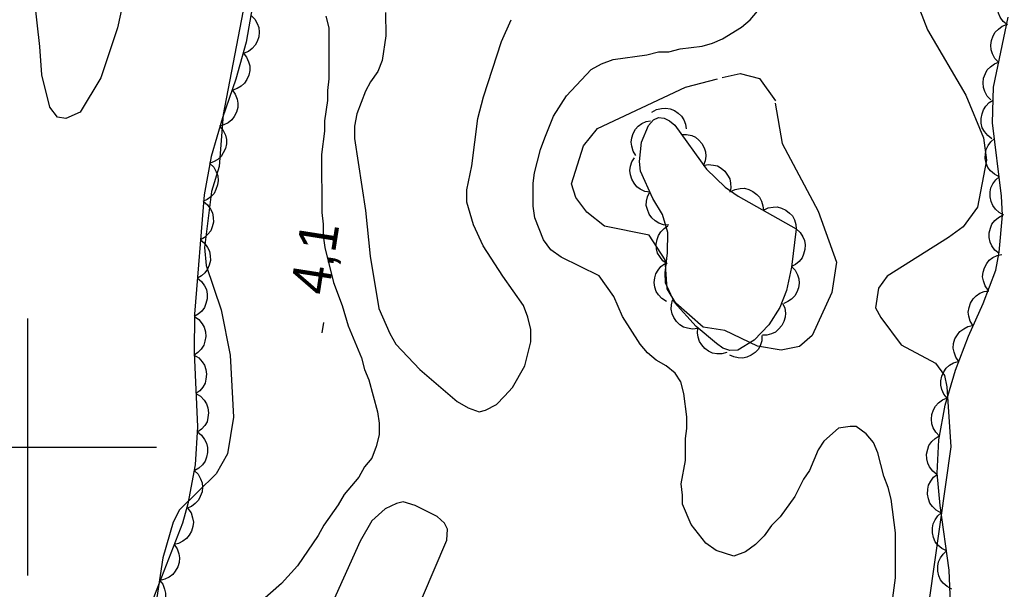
# Model space of a CAD drawing. Extents: x 282461 to 284471, y 5554090 to 5557646.
# Drawn here: x 283799.4 to 283876.5, y 5555988.9 to 5556033.3 of the extents above; entities that cross this region are included whole.
import ezdxf

# ---------------------------------------------------------------- set-up
doc = ezdxf.new("R2010")
doc.units = 0
for name, color, linetype in [('Niveau 1', 7, 'Continuous'), ('Niveau 2', 7, 'Continuous'), ('Niveau 3', 7, 'Continuous'), ('Niveau 4', 7, 'Continuous'), ('Niveau 44', 7, 'Continuous'), ('Niveau 61', 7, 'Continuous'), ('Niveau 7', 7, 'Continuous')]:
    doc.layers.add(name, color=color, linetype=linetype)

msp = doc.modelspace()

# ---------------------------------------------------------------- linework, layer by layer
at = {"layer": 'Niveau 1'}
for points in [[(283816.86, 5556034.54), (283815.19, 5556025.89), (283814.89, 5556021.84), (283814.28, 5556019.9), (283813.74, 5556015.52), (283813.88, 5556014.13), (283815.03, 5556010.68), (283815.73, 5556007.16), (283815.99, 5556002.32), (283815.53, 5555999.47), (283814.64, 5555997.92), (283811.8, 5555995.12), (283811.3, 5555994.15), (283810.49, 5555991.38), (283809.53, 5555985.02)], [(283869.4, 5556034.1), (283870.02, 5556032.47), (283873.01, 5556027.38), (283874.38, 5556024.08), (283874.61, 5556022.34), (283873.9, 5556018.68), (283872.8, 5556017.15), (283871.64, 5556016.3), (283866.87, 5556013.29), (283866.21, 5556012.36), (283865.98, 5556010.84), (283866.38, 5556010.09), (283867.96, 5556007.95), (283870.63, 5556006.52), (283871.34, 5556005.56), (283871.53, 5556004.68), (283871.84, 5556000.01), (283870.15, 5555988.1)], [(283854.03, 5556028.77), (283855.44, 5556029.08), (283856.93, 5556028.69), (283858.18, 5556026.94)], [(283858.15, 5556026.78), (283858.71, 5556023.62), (283861.51, 5556018.36), (283862.92, 5556014.39), (283862.57, 5556012.04), (283861.05, 5556008.69), (283860.06, 5556007.82), (283858.63, 5556007.54), (283856.78, 5556007.85), (283854.23, 5556009.07), (283852.55, 5556009.34), (283850.44, 5556011.2), (283849.74, 5556012.31), (283849.59, 5556014.56), (283848.36, 5556016.48), (283844.88, 5556017.2), (283843.49, 5556018.28), (283842.65, 5556019.43), (283842.3, 5556020.49), (283843.25, 5556023.44), (283844.33, 5556024.81), (283851.17, 5556028.01), (283853.68, 5556028.67)]]:
    msp.add_lwpolyline(points, dxfattribs=at)
at = {"layer": 'Niveau 2'}
msp.add_lwpolyline([(283808.78, 5556040.95), (283806.98, 5556032.64), (283805.68, 5556028.75), (283804.08, 5556026.08), (283802.96, 5556025.58), (283802.31, 5556025.69), (283801.71, 5556026.45), (283801.08, 5556028.97), (283800.92, 5556031.19), (283800.27, 5556036.96)], dxfattribs=at)
at = {"layer": 'Niveau 3'}
msp.add_line((283822.9, 5556008.9), (283823.02, 5556009.69), dxfattribs=at)
at = {"layer": 'Niveau 4'}
for points in [[(283827.84, 5556033.82), (283827.85, 5556032.01), (283827.57, 5556030.08), (283827.23, 5556029.23), (283826.66, 5556028.44), (283826.27, 5556027.7), (283825.59, 5556025.95), (283825.42, 5556024.98), (283825.42, 5556024.02), (283826.28, 5556018.42), (283826.63, 5556014.85), (283827.32, 5556010.78), (283828.17, 5556008.85), (283828.63, 5556008.01), (283830.51, 5556006.03), (283833.41, 5556003.54), (283834.26, 5556003.04), (283835.11, 5556002.75), (283835.62, 5556002.87), (283836.47, 5556003.32), (283837.1, 5556003.95), (283837.72, 5556004.63), (283838.68, 5556006.33), (283839.13, 5556008.2), (283839.13, 5556009.16), (283838.9, 5556010.12), (283838.56, 5556011.03), (283836.96, 5556013.29), (283835.43, 5556015.66), (283834.69, 5556017.3), (283834.17, 5556019.06), (283834.17, 5556020.02), (283834.56, 5556021.89), (283835.01, 5556025.57), (283835.46, 5556027.27), (283836.87, 5556031.57), (283837.61, 5556033.27)], [(283830.72, 5555988.31), (283832.61, 5555992.74), (283832.66, 5555993.61), (283832.43, 5555994.07), (283831.84, 5555994.59), (283830.14, 5555995.44), (283829.21, 5555995.73), (283828.68, 5555995.61), (283827.81, 5555995.19), (283826.77, 5555994.25), (283825.85, 5555992.68), (283823.27, 5555986.91)]]:
    msp.add_lwpolyline(points, dxfattribs=at)
at = {"layer": 'Niveau 44'}
for points in [[(283876.24, 5556032.88), (283875.91, 5556033.14), (283875.68, 5556033.47), (283875.53, 5556033.77), (283875.46, 5556034.11), (283875.45, 5556034.48), (283875.55, 5556034.85), (283875.66, 5556035.16), (283875.87, 5556035.44), (283876.14, 5556035.69), (283876.45, 5556035.87)], [(283817.48, 5556034.36), (283816.99, 5556031.53), (283816.18, 5556028.64), (283815.14, 5556025.63), (283814.26, 5556022.61), (283813.71, 5556019.64), (283812.96, 5556010.35), (283812.93, 5556007.36), (283813.21, 5556001.58), (283813.03, 5555998.6), (283812.46, 5555995.58), (283812.02, 5555994.08), (283809.86, 5555988.47), (283808.92, 5555985.54), (283808.19, 5555982.46), (283807.8, 5555979.2), (283807.67, 5555976.07), (283807.46, 5555969.78), (283807.33, 5555959.98), (283807.21, 5555956.78), (283806.84, 5555953.58), (283806.28, 5555950.3), (283805.86, 5555947), (283804.7, 5555930.8)], [(283817.35, 5556033.61), (283817.65, 5556033.32), (283817.85, 5556032.97), (283817.97, 5556032.66), (283818, 5556032.31), (283817.97, 5556031.94), (283817.84, 5556031.58), (283817.7, 5556031.29), (283817.46, 5556031.03), (283817.17, 5556030.8), (283816.84, 5556030.66)], [(283871.81, 5555987.88), (283871.71, 5555990.41), (283871, 5555995.44), (283870.76, 5555997.96), (283870.9, 5556000.55), (283871.4, 5556003.26), (283872.19, 5556005.97), (283873.2, 5556008.64), (283874.34, 5556011.18), (283875.32, 5556013.76), (283875.59, 5556015.17), (283875.84, 5556018.04), (283875.78, 5556019.52), (283875.07, 5556025.24), (283875.15, 5556028.01), (283876.28, 5556033.46)], [(283875.55, 5556029.96), (283875.26, 5556030.26), (283875.08, 5556030.62), (283874.97, 5556030.93), (283874.95, 5556031.28), (283874.99, 5556031.65), (283875.13, 5556032), (283875.28, 5556032.29), (283875.53, 5556032.54), (283875.83, 5556032.76), (283876.16, 5556032.89)], [(283816.75, 5556030.68), (283817.02, 5556030.36), (283817.18, 5556029.99), (283817.27, 5556029.67), (283817.27, 5556029.32), (283817.2, 5556028.95), (283817.03, 5556028.61), (283816.86, 5556028.33), (283816.6, 5556028.1), (283816.28, 5556027.9), (283815.94, 5556027.79)], [(283874.94, 5556027.02), (283874.65, 5556027.32), (283874.47, 5556027.68), (283874.36, 5556027.99), (283874.34, 5556028.34), (283874.38, 5556028.71), (283874.52, 5556029.07), (283874.67, 5556029.36), (283874.92, 5556029.61), (283875.22, 5556029.82), (283875.55, 5556029.96)], [(283815.89, 5556027.81), (283816.14, 5556027.47), (283816.28, 5556027.09), (283816.35, 5556026.77), (283816.33, 5556026.42), (283816.24, 5556026.06), (283816.05, 5556025.72), (283815.87, 5556025.46), (283815.59, 5556025.24), (283815.26, 5556025.07), (283814.91, 5556024.97)], [(283875.03, 5556024), (283874.7, 5556024.25), (283874.45, 5556024.57), (283874.28, 5556024.86), (283874.2, 5556025.2), (283874.18, 5556025.57), (283874.26, 5556025.94), (283874.36, 5556026.25), (283874.56, 5556026.54), (283874.82, 5556026.81), (283875.12, 5556027)], [(283848.57, 5556026.07), (283848.93, 5556026.27), (283849.32, 5556026.36), (283849.64, 5556026.39), (283849.98, 5556026.32), (283850.32, 5556026.19), (283850.62, 5556025.98), (283850.86, 5556025.76), (283851.04, 5556025.47), (283851.17, 5556025.13), (283851.22, 5556024.78)], [(283847.32, 5556022.69), (283847.1, 5556023.03), (283846.99, 5556023.41), (283846.94, 5556023.73), (283846.99, 5556024.08), (283847.1, 5556024.42), (283847.3, 5556024.74), (283847.5, 5556024.99), (283847.78, 5556025.18), (283848.12, 5556025.33), (283848.46, 5556025.4)], [(283859.8, 5556016.98), (283859.42, 5556013.99), (283859.03, 5556012.18), (283858.52, 5556010.85), (283857.67, 5556009.5), (283856.53, 5556008.31), (283855.24, 5556007.53), (283854.64, 5556007.51), (283854.08, 5556007.7), (283853.58, 5556008.05), (283852, 5556009.38), (283850.32, 5556011.25), (283849.63, 5556012.78), (283849.59, 5556013.55), (283849.77, 5556015.13), (283849.8, 5556016.7), (283849.4, 5556018.09), (283848.65, 5556019.35), (283847.67, 5556021.48), (283847.59, 5556022.22), (283847.76, 5556023.73), (283848.31, 5556025.04), (283848.69, 5556025.47), (283849.09, 5556025.65), (283849.53, 5556025.6), (283849.94, 5556025.4), (283850.34, 5556025.05), (283852.82, 5556021.64), (283854.26, 5556020.22), (283855.28, 5556019.54), (283859.8, 5556016.98)], [(283814.95, 5556024.96), (283815.21, 5556024.64), (283815.37, 5556024.27), (283815.46, 5556023.95), (283815.45, 5556023.6), (283815.37, 5556023.23), (283815.21, 5556022.89), (283815.04, 5556022.61), (283814.77, 5556022.39), (283814.45, 5556022.2), (283814.11, 5556022.08)], [(283850.86, 5556024.33), (283851.27, 5556024.34), (283851.66, 5556024.24), (283851.96, 5556024.12), (283852.23, 5556023.9), (283852.46, 5556023.63), (283852.63, 5556023.29), (283852.74, 5556022.99), (283852.76, 5556022.64), (283852.71, 5556022.28), (283852.59, 5556021.95)], [(283875.59, 5556021.04), (283875.22, 5556021.23), (283874.93, 5556021.51), (283874.72, 5556021.77), (283874.59, 5556022.09), (283874.51, 5556022.45), (283874.53, 5556022.84), (283874.58, 5556023.16), (283874.74, 5556023.47), (283874.95, 5556023.77), (283875.22, 5556024.01)], [(283814.16, 5556022.07), (283814.46, 5556021.78), (283814.65, 5556021.42), (283814.77, 5556021.11), (283814.8, 5556020.76), (283814.76, 5556020.4), (283814.63, 5556020.04), (283814.49, 5556019.74), (283814.24, 5556019.49), (283813.94, 5556019.27), (283813.61, 5556019.12)], [(283848.43, 5556019.84), (283848.02, 5556019.9), (283847.66, 5556020.08), (283847.4, 5556020.26), (283847.18, 5556020.53), (283847, 5556020.84), (283846.9, 5556021.2), (283846.85, 5556021.52), (283846.9, 5556021.86), (283847.01, 5556022.21), (283847.2, 5556022.51)], [(283852.55, 5556021.91), (283852.95, 5556021.99), (283853.35, 5556021.95), (283853.66, 5556021.88), (283853.96, 5556021.71), (283854.24, 5556021.47), (283854.46, 5556021.17), (283854.62, 5556020.89), (283854.69, 5556020.55), (283854.71, 5556020.19), (283854.64, 5556019.84)], [(283875.96, 5556018.06), (283875.59, 5556018.25), (283875.3, 5556018.53), (283875.09, 5556018.79), (283874.96, 5556019.12), (283874.88, 5556019.48), (283874.9, 5556019.86), (283874.95, 5556020.18), (283875.1, 5556020.5), (283875.32, 5556020.8), (283875.59, 5556021.04)], [(283849.88, 5556017.28), (283849.47, 5556017.31), (283849.1, 5556017.44), (283848.81, 5556017.6), (283848.56, 5556017.84), (283848.35, 5556018.13), (283848.22, 5556018.48), (283848.13, 5556018.79), (283848.15, 5556019.14), (283848.23, 5556019.49), (283848.38, 5556019.81)], [(283854.68, 5556019.88), (283855.05, 5556020.06), (283855.44, 5556020.13), (283855.76, 5556020.14), (283856.1, 5556020.05), (283856.43, 5556019.9), (283856.72, 5556019.66), (283856.94, 5556019.44), (283857.1, 5556019.13), (283857.21, 5556018.78), (283857.24, 5556018.43)], [(283813.67, 5556019.12), (283813.99, 5556018.86), (283814.22, 5556018.52), (283814.37, 5556018.23), (283814.43, 5556017.88), (283814.44, 5556017.51), (283814.34, 5556017.14), (283814.23, 5556016.84), (283814.01, 5556016.56), (283813.74, 5556016.31), (283813.43, 5556016.13)], [(283857.24, 5556018.43), (283857.61, 5556018.61), (283858, 5556018.68), (283858.32, 5556018.69), (283858.66, 5556018.6), (283858.99, 5556018.45), (283859.28, 5556018.21), (283859.5, 5556017.99), (283859.66, 5556017.68), (283859.77, 5556017.33), (283859.8, 5556016.98)], [(283875.58, 5556015.06), (283875.26, 5556015.33), (283875.03, 5556015.66), (283874.88, 5556015.96), (283874.82, 5556016.3), (283874.82, 5556016.67), (283874.92, 5556017.04), (283875.03, 5556017.35), (283875.25, 5556017.63), (283875.53, 5556017.87), (283875.84, 5556018.05)], [(283849.75, 5556014.26), (283849.42, 5556014.5), (283849.17, 5556014.82), (283849.01, 5556015.09), (283848.93, 5556015.43), (283848.9, 5556015.79), (283848.97, 5556016.16), (283849.07, 5556016.47), (283849.26, 5556016.75), (283849.51, 5556017.01), (283849.81, 5556017.21)], [(283859.8, 5556016.98), (283860.11, 5556016.71), (283860.32, 5556016.37), (283860.45, 5556016.07), (283860.5, 5556015.73), (283860.48, 5556015.37), (283860.37, 5556015.01), (283860.25, 5556014.72), (283860.02, 5556014.45), (283859.74, 5556014.22), (283859.43, 5556014.06)], [(283813.43, 5556016.13), (283813.75, 5556015.87), (283813.98, 5556015.53), (283814.13, 5556015.24), (283814.19, 5556014.89), (283814.2, 5556014.52), (283814.1, 5556014.15), (283813.99, 5556013.85), (283813.77, 5556013.57), (283813.5, 5556013.32), (283813.19, 5556013.14)], [(283874.73, 5556012.2), (283874.49, 5556012.54), (283874.36, 5556012.93), (283874.3, 5556013.25), (283874.34, 5556013.6), (283874.44, 5556013.95), (283874.63, 5556014.29), (283874.82, 5556014.55), (283875.11, 5556014.75), (283875.44, 5556014.92), (283875.79, 5556015)], [(283849.71, 5556011.34), (283849.35, 5556011.55), (283849.09, 5556011.84), (283848.9, 5556012.11), (283848.8, 5556012.44), (283848.75, 5556012.8), (283848.79, 5556013.17), (283848.86, 5556013.48), (283849.04, 5556013.78), (283849.27, 5556014.06), (283849.55, 5556014.27)], [(283859.44, 5556014.06), (283859.72, 5556013.76), (283859.9, 5556013.41), (283860.01, 5556013.1), (283860.02, 5556012.76), (283859.98, 5556012.4), (283859.84, 5556012.05), (283859.69, 5556011.77), (283859.44, 5556011.52), (283859.14, 5556011.32), (283858.82, 5556011.18)], [(283813.19, 5556013.14), (283813.51, 5556012.88), (283813.74, 5556012.55), (283813.89, 5556012.25), (283813.95, 5556011.91), (283813.95, 5556011.54), (283813.86, 5556011.17), (283813.75, 5556010.86), (283813.53, 5556010.58), (283813.26, 5556010.33), (283812.94, 5556010.15)], [(283873.56, 5556009.44), (283873.34, 5556009.79), (283873.23, 5556010.18), (283873.19, 5556010.51), (283873.25, 5556010.86), (283873.37, 5556011.21), (283873.58, 5556011.53), (283873.79, 5556011.78), (283874.09, 5556011.97), (283874.43, 5556012.11), (283874.79, 5556012.17)], [(283852.13, 5556009.23), (283851.73, 5556009.18), (283851.33, 5556009.24), (283851.02, 5556009.33), (283850.73, 5556009.52), (283850.47, 5556009.77), (283850.27, 5556010.09), (283850.13, 5556010.37), (283850.07, 5556010.72), (283850.08, 5556011.08), (283850.17, 5556011.42)], [(283858.74, 5556011.19), (283858.9, 5556010.82), (283858.95, 5556010.42), (283858.94, 5556010.1), (283858.84, 5556009.77), (283858.67, 5556009.45), (283858.42, 5556009.17), (283858.19, 5556008.95), (283857.87, 5556008.81), (283857.52, 5556008.72), (283857.17, 5556008.7)], [(283812.96, 5556010.15), (283813.3, 5556009.92), (283813.55, 5556009.6), (283813.72, 5556009.32), (283813.81, 5556008.97), (283813.84, 5556008.61), (283813.77, 5556008.23), (283813.68, 5556007.92), (283813.48, 5556007.62), (283813.23, 5556007.36), (283812.93, 5556007.16)], [(283854.4, 5556007.36), (283854.01, 5556007.25), (283853.61, 5556007.25), (283853.29, 5556007.3), (283852.98, 5556007.45), (283852.68, 5556007.66), (283852.44, 5556007.95), (283852.26, 5556008.21), (283852.16, 5556008.54), (283852.11, 5556008.9), (283852.15, 5556009.25)], [(283872.45, 5556006.65), (283872.21, 5556006.99), (283872.08, 5556007.38), (283872.02, 5556007.7), (283872.05, 5556008.05), (283872.15, 5556008.41), (283872.35, 5556008.74), (283872.54, 5556009), (283872.83, 5556009.21), (283873.16, 5556009.37), (283873.51, 5556009.46)], [(283857.13, 5556008.68), (283857.11, 5556008.27), (283856.98, 5556007.89), (283856.83, 5556007.6), (283856.59, 5556007.36), (283856.3, 5556007.14), (283855.95, 5556007), (283855.64, 5556006.92), (283855.29, 5556006.93), (283854.94, 5556007.01), (283854.62, 5556007.15)], [(283812.94, 5556007.16), (283813.3, 5556006.94), (283813.57, 5556006.64), (283813.75, 5556006.36), (283813.86, 5556006.03), (283813.91, 5556005.66), (283813.86, 5556005.28), (283813.79, 5556004.97), (283813.61, 5556004.66), (283813.37, 5556004.38), (283813.08, 5556004.16)], [(283871.55, 5556003.79), (283871.29, 5556004.11), (283871.13, 5556004.49), (283871.04, 5556004.81), (283871.05, 5556005.16), (283871.13, 5556005.52), (283871.29, 5556005.86), (283871.47, 5556006.14), (283871.73, 5556006.37), (283872.05, 5556006.56), (283872.39, 5556006.67)], [(283813.08, 5556004.16), (283813.44, 5556003.95), (283813.71, 5556003.64), (283813.9, 5556003.37), (283814, 5556003.04), (283814.05, 5556002.67), (283814.01, 5556002.29), (283813.94, 5556001.97), (283813.76, 5556001.67), (283813.52, 5556001.39), (283813.23, 5556001.17)], [(283870.96, 5556000.85), (283870.66, 5556001.15), (283870.46, 5556001.5), (283870.35, 5556001.81), (283870.32, 5556002.16), (283870.35, 5556002.53), (283870.49, 5556002.89), (283870.63, 5556003.18), (283870.87, 5556003.44), (283871.17, 5556003.66), (283871.5, 5556003.8)], [(283813.19, 5556001.17), (283813.52, 5556000.92), (283813.75, 5556000.58), (283813.91, 5556000.29), (283813.98, 5555999.95), (283813.99, 5555999.58), (283813.9, 5555999.21), (283813.79, 5555998.9), (283813.58, 5555998.62), (283813.31, 5555998.36), (283813, 5555998.18)], [(283870.75, 5555997.86), (283870.42, 5555998.12), (283870.18, 5555998.45), (283870.03, 5555998.74), (283869.96, 5555999.08), (283869.94, 5555999.45), (283870.03, 5555999.82), (283870.13, 5556000.13), (283870.34, 5556000.42), (283870.61, 5556000.67), (283870.92, 5556000.86)], [(283812.95, 5555998.18), (283813.25, 5555997.89), (283813.44, 5555997.53), (283813.56, 5555997.22), (283813.58, 5555996.87), (283813.55, 5555996.51), (283813.41, 5555996.15), (283813.27, 5555995.85), (283813.02, 5555995.6), (283812.73, 5555995.38), (283812.4, 5555995.24)], [(283871.05, 5555994.88), (283870.69, 5555995.08), (283870.4, 5555995.37), (283870.2, 5555995.63), (283870.08, 5555995.96), (283870.02, 5555996.33), (283870.04, 5555996.71), (283870.1, 5555997.03), (283870.27, 5555997.34), (283870.49, 5555997.64), (283870.77, 5555997.87)], [(283812.46, 5555995.21), (283812.7, 5555994.87), (283812.82, 5555994.49), (283812.88, 5555994.16), (283812.84, 5555993.81), (283812.74, 5555993.46), (283812.54, 5555993.13), (283812.35, 5555992.87), (283812.06, 5555992.66), (283811.73, 5555992.5), (283811.38, 5555992.42)], [(283871.5, 5555991.91), (283871.12, 5555992.1), (283870.83, 5555992.37), (283870.62, 5555992.63), (283870.48, 5555992.95), (283870.4, 5555993.31), (283870.41, 5555993.7), (283870.45, 5555994.02), (283870.6, 5555994.34), (283870.81, 5555994.64), (283871.08, 5555994.88)], [(283811.38, 5555992.42), (283811.62, 5555992.07), (283811.74, 5555991.69), (283811.8, 5555991.36), (283811.76, 5555991.01), (283811.66, 5555990.66), (283811.47, 5555990.33), (283811.27, 5555990.07), (283810.99, 5555989.86), (283810.65, 5555989.7), (283810.3, 5555989.62)], [(283871.92, 5555988.94), (283871.54, 5555989.13), (283871.24, 5555989.4), (283871.03, 5555989.66), (283870.9, 5555989.98), (283870.81, 5555990.34), (283870.83, 5555990.73), (283870.87, 5555991.05), (283871.02, 5555991.37), (283871.23, 5555991.67), (283871.5, 5555991.91)], [(283810.24, 5555989.64), (283810.49, 5555989.32), (283810.64, 5555988.94), (283810.72, 5555988.62), (283810.7, 5555988.26), (283810.62, 5555987.9), (283810.44, 5555987.56), (283810.26, 5555987.29), (283809.99, 5555987.07), (283809.67, 5555986.89), (283809.32, 5555986.79)]]:
    msp.add_lwpolyline(points, dxfattribs=at)
at = {"layer": 'Niveau 61'}
for points in [[(283800, 5555990), (283800, 5556010)], [(283790, 5556000), (283810, 5556000)]]:
    msp.add_lwpolyline(points, dxfattribs=at)
at = {"layer": 'Niveau 7'}
for points in [[(283848.21, 5556007.33), (283847.64, 5556008), (283846.27, 5556010.15), (283845.59, 5556011.73), (283844.45, 5556013.32), (283841.5, 5556014.78), (283840.7, 5556015.35), (283840.13, 5556016.14), (283839.45, 5556017.83), (283839.33, 5556018.74), (283839.33, 5556020.55), (283839.44, 5556021.34), (283839.89, 5556023.16), (283840.23, 5556024.06), (283840.91, 5556025.76), (283841.93, 5556027.35), (283843.85, 5556029.39), (283844.65, 5556029.84), (283845.55, 5556030.18), (283848.16, 5556030.53), (283849.07, 5556030.76), (283849.87, 5556030.76), (283850.77, 5556030.99), (283852.48, 5556031.22), (283853.27, 5556031.44), (283854.06, 5556031.79), (283855.54, 5556032.69), (283856.22, 5556033.26), (283856.78, 5556033.94)], [(283823.18, 5556033.54), (283823.41, 5556032.63), (283823.42, 5556028.67), (283823.31, 5556027.76), (283823.31, 5556026.97), (283823.09, 5556025.39), (283823.09, 5556024.59), (283822.86, 5556022.78), (283822.87, 5556018.25), (283822.99, 5556017.35), (283822.99, 5556016.44), (283823.1, 5556015.54), (283823.79, 5556012.82), (283824.47, 5556011.01), (283824.93, 5556009.43), (283825.96, 5556006.94), (283826.19, 5556006.03), (283826.53, 5556005.24), (283827.21, 5556002.75), (283827.33, 5556001.85), (283827.33, 5556000.94), (283827.11, 5556000.04), (283826.77, 5555999.13), (283826.2, 5555998.45), (283825.75, 5555997.66), (283824.62, 5555996.3)], [(283866.97, 5555985.75), (283867.53, 5555989.82), (283867.52, 5555993.33), (283867.18, 5555995.93), (283866.95, 5555996.84), (283866.61, 5555997.74), (283866.15, 5555999.55), (283865.81, 5556000.34), (283865.24, 5556001.02), (283864.45, 5556001.59), (283863.99, 5556001.59), (283863.08, 5556001.47), (283861.95, 5556000.45), (283861.5, 5555999.77), (283860.82, 5555998.18), (283860.37, 5555997.5), (283859.69, 5555996.14), (283858.56, 5555994.56), (283857.88, 5555993.88), (283857.31, 5555993.08), (283856.63, 5555992.4), (283855.84, 5555991.83), (283854.93, 5555991.49), (283853.57, 5555991.94), (283852.77, 5555992.51), (283851.63, 5555993.98), (283850.95, 5555995.56), (283850.95, 5555996.24), (283850.83, 5555997.14), (283851.17, 5555998.96), (283851.17, 5556000.65), (283851.28, 5556001.45), (283851.28, 5556002.35), (283851.05, 5556004.16), (283850.82, 5556005.07), (283850.37, 5556005.74), (283849.68, 5556006.31), (283848.89, 5556006.76), (283848.21, 5556007.33)], [(283824.62, 5555996.3), (283824.16, 5555995.5), (283823.03, 5555993.92), (283822.58, 5555993.12), (283820.99, 5555990.74), (283819.75, 5555989.38), (283817.82, 5555987.68)]]:
    msp.add_lwpolyline(points, dxfattribs=at)

# ---------------------------------------------------------------- texts
at = {"layer": 'Niveau 3'}
msp.add_text('4,1  ', height=3, rotation=81.09575, dxfattribs=at).set_placement((283823.38, 5556011.74))

doc.saveas('drawing.dxf')
